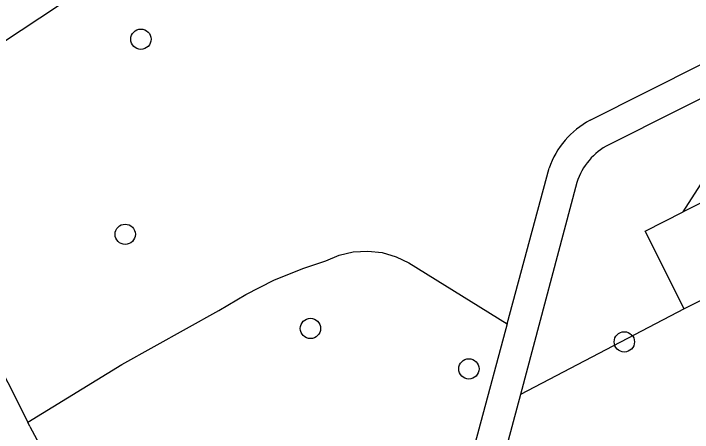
# Model space of a CAD drawing. Extents: x 157793 to 159380, y 380882 to 382313.
# Drawn here: x 158545.04 to 158577.73, y 381784.29 to 381804.46 of the extents above; entities that cross this region are included whole.
import ezdxf

# ---------------------------------------------------------------- set-up
doc = ezdxf.new("R2010")
doc.units = 0
for name, color, linetype in [('IMGEO_Boom', 7, 'Continuous'), ('IMGEO_Fietspad_gesloten', 7, 'Continuous'), ('IMGEO_Groenvoorziening', 7, 'Continuous'), ('IMGEO_Voetpad_halfverhard', 7, 'Continuous'), ('IMGEO_Voetpad_open', 7, 'Continuous')]:
    doc.layers.add(name, color=color, linetype=linetype)

msp = doc.modelspace()

# ---------------------------------------------------------------- linework, layer by layer
at = {"layer": 'IMGEO_Boom'}
for centre in [(158551.174, 381803.225), (158550.417, 381793.828), (158559.338, 381789.294), (158574.455, 381788.645), (158566.97, 381787.345)]:
    msp.add_circle(centre, 0.489, dxfattribs=at)
at = {"layer": 'IMGEO_Fietspad_gesloten'}
for points in [[(158542.643, 381801.844), (158552.687, 381808.486), (158580.152, 381826.227), (158607.271, 381842.776)], [(158540.929, 381794.263), (158545.722, 381784.772)], [(158545.824, 381784.571), (158545.722, 381784.772)]]:
    msp.add_lwpolyline(points, dxfattribs=at)
msp.add_arc((158585.673, 381805.882), 45.19, 208.1376, 212.9259, dxfattribs=at)
at = {"layer": 'IMGEO_Groenvoorziening'}
for points in [[(158604.413, 381803.849), (158577.342, 381790.231)], [(158577.342, 381790.231), (158575.456, 381793.984), (158577.287, 381794.908)], [(158545.722, 381784.772), (158550.257, 381787.558), (158554.927, 381790.15), (158556.221, 381790.935), (158557.572, 381791.616), (158558.974, 381792.187), (158560.077, 381792.549), (158560.721, 381792.822), (158561.401, 381792.982), (158562.099, 381793.023), (158562.794, 381792.944), (158563.465, 381792.748), (158564.074, 381792.451), (158568.818, 381789.512)], [(158577.342, 381790.231), (158569.448, 381786.105)]]:
    msp.add_lwpolyline(points, dxfattribs=at)
at = {"layer": 'IMGEO_Voetpad_halfverhard'}
for points in [[(158572.811, 381799.322), (158616.062, 381821.098)], [(158616.658, 381819.735), (158613.114, 381817.953), (158573.709, 381798.142)], [(158568.818, 381789.512), (158570.836, 381797.012)], [(158572.174, 381796.327), (158569.448, 381786.105)], [(158568.818, 381789.512), (158566.091, 381779.374)], [(158569.448, 381786.105), (158567.327, 381778.153)]]:
    msp.add_lwpolyline(points, dxfattribs=at)
for centre, radius, start, end in [((158574.742, 381795.672), 4.129, 117.8785, 161.062), ((158575.092, 381795.416), 3.057, 116.8967, 162.6588)]:
    msp.add_arc(centre, radius, start, end, dxfattribs=at)
at = {"layer": 'IMGEO_Voetpad_open'}
for points in [[(158577.287, 381794.908), (158579.421, 381798.227), (158583.081, 381800.074), (158587.061, 381799.843)], [(158587.061, 381799.843), (158577.287, 381794.908)]]:
    msp.add_lwpolyline(points, dxfattribs=at)

doc.saveas('drawing.dxf')
